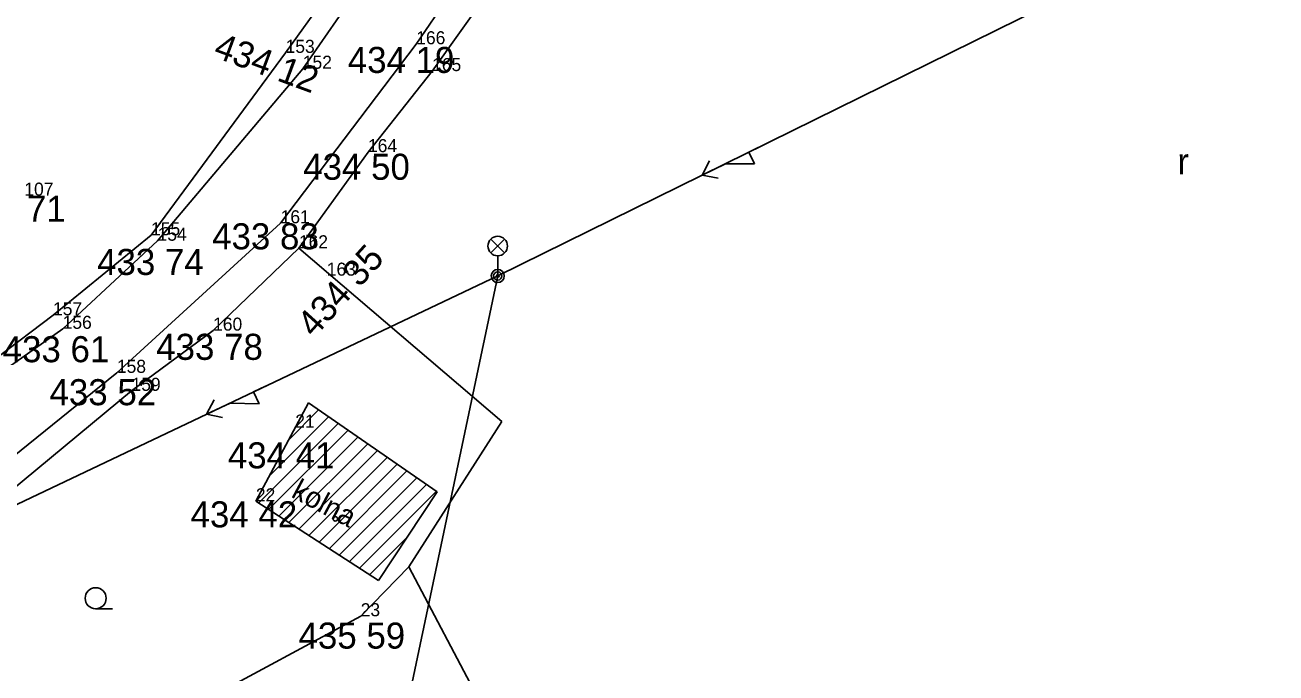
# Model space of a CAD drawing. Extents: x -559180 to -551373, y -1076947 to -1072071.
# Drawn here: x -553952.46 to -553904.49, y -1073833.32 to -1073808.45 of the extents above; entities that cross this region are included whole.
import ezdxf

# ---------------------------------------------------------------- set-up
doc = ezdxf.new("R2010")
doc.units = 0
for name, color, linetype in [('12_PLOTY', 7, 'Continuous'), ('14_BUDOVY', 7, 'Continuous'), ('17_KOMUNIKACE', 7, 'Continuous'), ('1_VODA_ZN', 7, 'Continuous'), ('20_EL_ZN', 7, 'Continuous'), ('32', 7, 'Continuous'), ('3_BODY', 7, 'Continuous'), ('45_ZN_KULTURY', 7, 'Continuous'), ('47_ZN_STAV_OBJ$', 7, 'Continuous'), ('52_POPIS_UCELOVY', 7, 'Continuous'), ('6_VYSKY', 7, 'Continuous'), ('NNnadzemní', 7, 'Continuous')]:
    doc.layers.add(name, color=color, linetype=linetype)

# ---------------------------------------------------------------- blocks, each defined once
blk = doc.blocks.new('ROLE')
at = {"layer": '45_ZN_KULTURY'}
blk.add_text('r', height=1, dxfattribs=at).set_placement((0, 0.048))
blk = doc.blocks.new('SLB')
at = {"layer": '20_EL_ZN'}
for radius in [0.25, 0.158, 0.05]:
    blk.add_circle((0, 0), radius, dxfattribs=at)
blk = doc.blocks.new('LAO')
at = {"layer": '20_EL_ZN'}
for p, q in [((-0.265, 1.415), (0.265, 0.885)), ((-0.265, 0.885), (0.265, 1.415)), ((0, 0), (0, 0.775))]:
    blk.add_line(p, q, dxfattribs=at)
blk.add_circle((0, 1.15), 0.375, dxfattribs=at)
blk = doc.blocks.new('BZ')
at = {"layer": '47_ZN_STAV_OBJ$'}
blk.add_circle((0, 0), 0.0875, dxfattribs=at)
blk = doc.blocks.new('ZAHRAD')
at = {"layer": '45_ZN_KULTURY'}
blk.add_line((0, 0), (0.65, 0.003), dxfattribs=at)
blk.add_circle((0, 0.403), 0.403, dxfattribs=at)
blk = doc.blocks.new('POINT_DISPLAY')
blk.add_line((0, 0), (0, 0))
blk = doc.blocks.new('ELNN')
at = {"layer": '20_EL_ZN'}
for p, q in [((0.5, 0), (0.5, 0.5)), ((0.5, 0.5), (1.5, 0)), ((0, 0), (0.5, 0)), ((1.5, 0), (2.5, 0))]:
    blk.add_line(p, q, dxfattribs=at)
blk.add_lwpolyline([(2, 0.375), (2.5, 0), (2, -0.375)], dxfattribs=at)

msp = doc.modelspace()

# ---------------------------------------------------------------- linework, layer by layer
at = {"layer": '12_PLOTY'}
for p, q in [((-553934.74, -1073798.7), (-553942.47, -1073809.52)), ((-553936.85, -1073810.22), (-553932.55, -1073804.17)), ((-553942.47, -1073809.52), (-553947.63, -1073816.52)), ((-553939.31, -1073813.33), (-553936.85, -1073810.22)), ((-553941.96, -1073817.02), (-553939.31, -1073813.33)), ((-553947.63, -1073816.52), (-553951.39, -1073819.59)), ((-553945.25, -1073820.18), (-553941.96, -1073817.02)), ((-553941.96, -1073817.02), (-553934.18, -1073823.67)), ((-553951.39, -1073819.59), (-553959.97, -1073826.08)), ((-553948.38, -1073822.49), (-553945.25, -1073820.18)), ((-553954.82, -1073827.82), (-553948.38, -1073822.49)), ((-553934.18, -1073823.67), (-553937.75, -1073829.25)), ((-553939.59, -1073831.14), (-553937.75, -1073829.25)), ((-553937.75, -1073829.25), (-553924.73, -1073853.85)), ((-553952.76, -1073838.22), (-553939.59, -1073831.14))]:
    msp.add_line(p, q, dxfattribs=at)
at = {"layer": '14_BUDOVY'}
for p, q in [((-553943.61, -1073826.73), (-553941.596, -1073822.955)), ((-553941.596, -1073822.955), (-553936.656, -1073826.365)), ((-553936.656, -1073826.365), (-553938.91, -1073829.77)), ((-553938.91, -1073829.77), (-553943.61, -1073826.73))]:
    msp.add_line(p, q, dxfattribs=at)
at = {"layer": '17_KOMUNIKACE'}
for p, q in [((-553934.22, -1073799.16), (-553941.81, -1073810.13)), ((-553937.46, -1073809.19), (-553931.51, -1073800.37)), ((-553942.66, -1073816.06), (-553937.46, -1073809.19)), ((-553941.81, -1073810.13), (-553947.38, -1073816.73)), ((-553948.94, -1073821.8), (-553942.66, -1073816.06)), ((-553947.38, -1073816.73), (-553951.02, -1073820.11)), ((-553951.02, -1073820.11), (-553959.96, -1073826.45)), ((-553955.39, -1073827), (-553948.94, -1073821.8))]:
    msp.add_line(p, q, dxfattribs=at)
at = {"layer": '32'}
for p, q in [((-553942.35, -1073824.369), (-553941.206, -1073823.224)), ((-553941.622, -1073823.004), (-553941.582, -1073822.964)), ((-553943.506, -1073826.797), (-553940.453, -1073823.744)), ((-553943.078, -1073825.733), (-553940.829, -1073823.484)), ((-553943.12, -1073827.047), (-553940.076, -1073824.004)), ((-553942.733, -1073827.297), (-553939.7, -1073824.264)), ((-553942.347, -1073827.547), (-553939.323, -1073824.524)), ((-553941.96, -1073827.797), (-553938.947, -1073824.784)), ((-553941.574, -1073828.047), (-553938.57, -1073825.044)), ((-553941.187, -1073828.297), (-553938.194, -1073825.303)), ((-553940.801, -1073828.547), (-553937.817, -1073825.563)), ((-553940.414, -1073828.797), (-553937.441, -1073825.823)), ((-553940.028, -1073829.047), (-553937.064, -1073826.083)), ((-553939.642, -1073829.297), (-553936.688, -1073826.343)), ((-553939.255, -1073829.547), (-553937.797, -1073828.088))]:
    msp.add_line(p, q, dxfattribs=at)
at = {"layer": 'NNnadzemní'}
for p, q in [((-553896.38, -1073799.36), (-553934.334, -1073818.083)), ((-553934.334, -1073818.083), (-553967.008, -1073833.605)), ((-553934.334, -1073818.083), (-553938.602, -1073838.368))]:
    msp.add_line(p, q, dxfattribs=at)

# ---------------------------------------------------------------- block references
at = {"layer": '1_VODA_ZN'}
for p in [(-553937.46, -1073809.19), (-553942.47, -1073809.52), (-553941.81, -1073810.13), (-553936.85, -1073810.22), (-553939.31, -1073813.33), (-553942.66, -1073816.06), (-553947.63, -1073816.52), (-553947.38, -1073816.73), (-553941.96, -1073817.02), (-553940.89, -1073818.07), (-553951.39, -1073819.59), (-553951.02, -1073820.11), (-553945.25, -1073820.18), (-553948.94, -1073821.8), (-553948.38, -1073822.49), (-553942.1, -1073823.9), (-553943.61, -1073826.73), (-553939.59, -1073831.14)]:
    msp.add_blockref('POINT_DISPLAY', p, dxfattribs=at)
at = {"layer": '20_EL_ZN'}
for p, xscale, yscale, rotation in [((-553924.258, -1073813.112), 0.9999995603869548, 0.999999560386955, -153.74243471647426), ((-553943.246, -1073822.317), 1.0000008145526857, 1.000000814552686, -154.58967308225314)]:
    msp.add_blockref('ELNN', p, dxfattribs=dict(at, xscale=xscale, yscale=yscale, rotation=rotation))
msp.add_blockref('LAO', (-553934.334, -1073818.083), dxfattribs=at)
at = {"layer": '20_EL_ZN', "rotation": 90}
msp.add_blockref('SLB', (-553934.334, -1073818.083), dxfattribs=at)
at = {"layer": '45_ZN_KULTURY'}
for name, p in [('ROLE', (-553908.265, -1073814.236)), ('ZAHRAD', (-553949.755, -1073830.852))]:
    msp.add_blockref(name, p, dxfattribs=at)
at = {"layer": '47_ZN_STAV_OBJ$'}
msp.add_blockref('BZ', (-553940.564, -1073827.403), dxfattribs=at)

# ---------------------------------------------------------------- texts
at = {"layer": '3_BODY'}
for s, p in [('166', (-553937.46, -1073809.19)), ('153', (-553942.47, -1073809.52)), ('152', (-553941.81, -1073810.13)), ('165', (-553936.85, -1073810.22)), ('164', (-553939.31, -1073813.33)), ('107', (-553952.49, -1073815)), ('161', (-553942.66, -1073816.06)), ('155', (-553947.63, -1073816.52)), ('154', (-553947.38, -1073816.73)), ('162', (-553941.96, -1073817.02)), ('163', (-553940.89, -1073818.07)), ('157', (-553951.39, -1073819.59)), ('156', (-553951.02, -1073820.11)), ('160', (-553945.25, -1073820.18)), ('158', (-553948.94, -1073821.8)), ('159', (-553948.38, -1073822.49)), ('21', (-553942.1, -1073823.9)), ('22', (-553943.61, -1073826.73)), ('23', (-553939.59, -1073831.14))]:
    msp.add_text(s, height=0.5, dxfattribs=at).set_placement(p)
at = {"layer": '52_POPIS_UCELOVY'}
msp.add_text('kolna', height=0.8, rotation=331.9127, dxfattribs=at).set_placement((-553942.297, -1073826.546))
at = {"layer": '6_VYSKY'}
for s, rotation, p in [('434 12', 339.6751, (-553945.284, -1073809.663)), ('434 35', 47.944, (-553941.378, -1073820.485))]:
    msp.add_text(s, height=1, rotation=rotation, dxfattribs=at).set_placement(p)
for s, p in [('434 19', (-553940.086, -1073810.291)), ('434 50', (-553941.795, -1073814.391)), ('433 71', (-553954.995, -1073816)), ('433 83', (-553945.288, -1073817.06)), ('433 74', (-553949.7, -1073818.043)), ('433 61', (-553953.323, -1073821.392)), ('433 78', (-553947.433, -1073821.301)), ('433 52', (-553951.525, -1073823.042)), ('434 41', (-553944.685, -1073825.465)), ('434 42', (-553946.115, -1073827.73)), ('435 59', (-553941.974, -1073832.382))]:
    msp.add_text(s, height=1, dxfattribs=at).set_placement(p)

doc.saveas('drawing.dxf')
